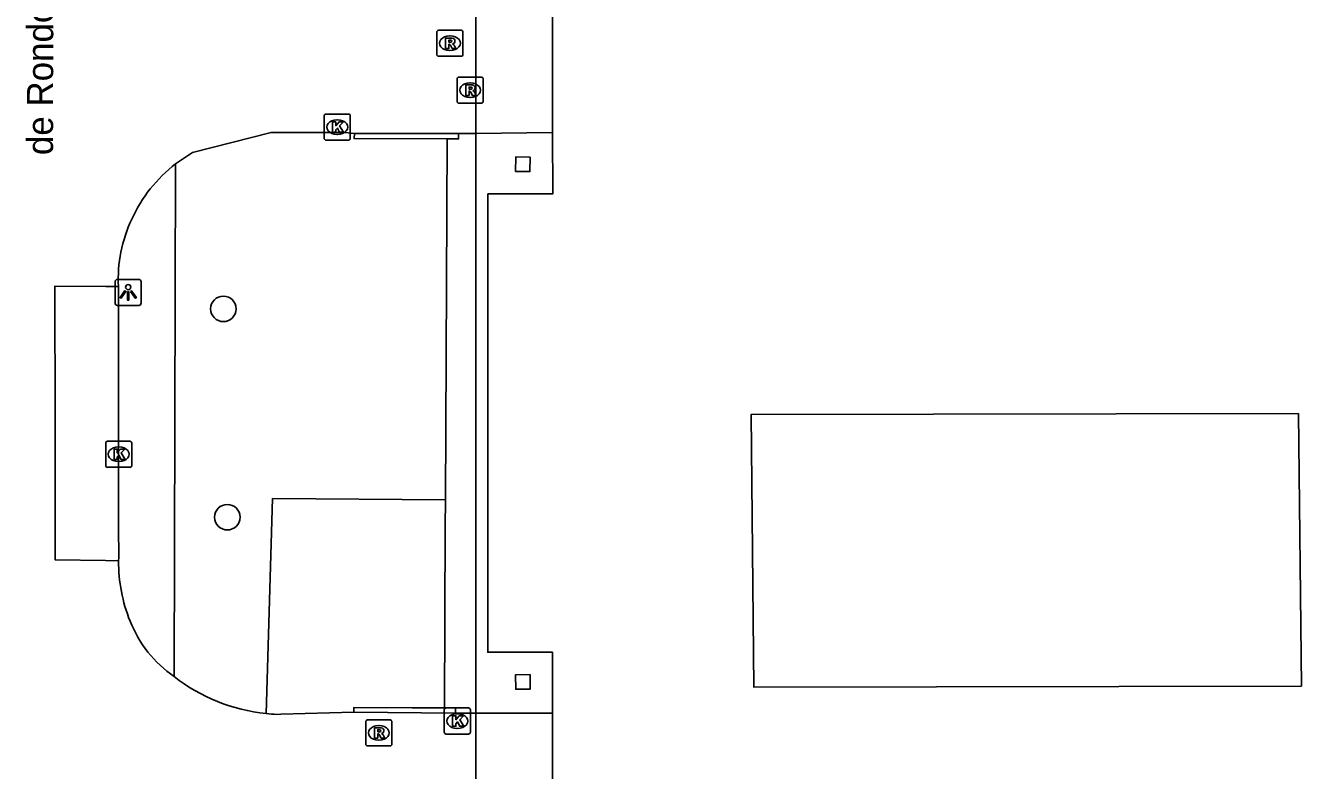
# Model space of a CAD drawing. Extents: x 161477 to 163040, y 383680 to 384868.
# Drawn here: x 162436.58 to 162485.42, y 384490.67 to 384519.2 of the extents above; entities that cross this region are included whole.
import ezdxf

# ---------------------------------------------------------------- set-up
doc = ezdxf.new("R2010")
doc.units = 0
for name, color, linetype in [('IMGEO_Berm_groen', 7, 'Continuous'), ('IMGEO_Boom', 7, 'Continuous'), ('IMGEO_Kolk', 7, 'Continuous'), ('IMGEO_Lichtpunt', 7, 'Continuous'), ('IMGEO_Muur', 7, 'Continuous'), ('IMGEO_Openbare_ruimte_label', 7, 'Continuous'), ('IMGEO_Pand', 7, 'Continuous'), ('IMGEO_Parkeervlak_open', 7, 'Continuous'), ('IMGEO_Rijbaan_lokaal_open', 7, 'Continuous'), ('IMGEO_Rioolput', 7, 'Continuous'), ('IMGEO_Voetpad_open', 7, 'Continuous')]:
    doc.layers.add(name, color=color, linetype=linetype)

msp = doc.modelspace()

# ---------------------------------------------------------------- linework, layer by layer
at = {"layer": 'IMGEO_Berm_groen'}
msp.add_lwpolyline([(162442.26, 384494.267), (162442.32, 384513.904)], dxfattribs=at)
at = {"layer": 'IMGEO_Boom'}
for centre in [(162444.15, 384508.35), (162444.3, 384500.37)]:
    msp.add_circle(centre, 0.489, dxfattribs=at)
at = {"layer": 'IMGEO_Kolk'}
for p, q in [((162448.006, 384514.885), (162448.006, 384515.737)), ((162448.081, 384515.811), (162448.933, 384515.811)), ((162448.494, 384515.591), (162448.519, 384515.591)), ((162449.007, 384515.737), (162449.007, 384514.885)), ((162448.517, 384515.031), (162448.492, 384515.031)), ((162448.933, 384514.811), (162448.081, 384514.811)), ((162439.644, 384502.355), (162439.644, 384503.207)), ((162439.719, 384503.281), (162440.571, 384503.281)), ((162440.645, 384503.207), (162440.645, 384502.355)), ((162440.132, 384503.061), (162440.157, 384503.061)), ((162440.571, 384502.281), (162439.719, 384502.281)), ((162440.155, 384502.501), (162440.13, 384502.501)), ((162452.604, 384492.138), (162452.604, 384492.99)), ((162452.679, 384493.064), (162453.531, 384493.064)), ((162453.605, 384492.99), (162453.605, 384492.138)), ((162453.092, 384492.844), (162453.117, 384492.844)), ((162453.531, 384492.064), (162452.679, 384492.064)), ((162453.115, 384492.284), (162453.09, 384492.284))]:
    msp.add_line(p, q, dxfattribs=at)
for points in [[(162448.006, 384514.885), (162448.006, 384515.737)], [(162448.081, 384515.811), (162448.933, 384515.811)], [(162448.327, 384515.511), (162448.45, 384515.511), (162448.45, 384515.36), (162448.58, 384515.511), (162448.744, 384515.511), (162448.598, 384515.36), (162448.751, 384515.111), (162448.599, 384515.111), (162448.514, 384515.275), (162448.45, 384515.208), (162448.45, 384515.111), (162448.327, 384515.111), (162448.327, 384515.511)], [(162449.007, 384515.737), (162449.007, 384514.885)], [(162448.933, 384514.811), (162448.081, 384514.811)], [(162439.644, 384502.355), (162439.644, 384503.207)], [(162439.719, 384503.281), (162440.571, 384503.281)], [(162440.645, 384503.207), (162440.645, 384502.355)], [(162439.965, 384502.981), (162440.088, 384502.981), (162440.088, 384502.83), (162440.218, 384502.981), (162440.382, 384502.981), (162440.236, 384502.83), (162440.389, 384502.581), (162440.237, 384502.581), (162440.152, 384502.745), (162440.088, 384502.678), (162440.088, 384502.581), (162439.965, 384502.581), (162439.965, 384502.981)], [(162440.571, 384502.281), (162439.719, 384502.281)], [(162452.604, 384492.138), (162452.604, 384492.99)], [(162452.679, 384493.064), (162453.531, 384493.064)], [(162453.605, 384492.99), (162453.605, 384492.138)], [(162452.925, 384492.764), (162453.048, 384492.764), (162453.048, 384492.613), (162453.178, 384492.764), (162453.342, 384492.764), (162453.196, 384492.613), (162453.349, 384492.364), (162453.197, 384492.364), (162453.112, 384492.528), (162453.048, 384492.461), (162453.048, 384492.364), (162452.925, 384492.364), (162452.925, 384492.764)], [(162453.531, 384492.064), (162452.679, 384492.064)]]:
    msp.add_lwpolyline(points, dxfattribs=at)
for centre, start, end in [((162448.083, 384515.735), 91.552, 178.448), ((162448.083, 384515.735), 91.552, 178.448), ((162448.931, 384515.735), 1.552, 88.448), ((162448.931, 384515.735), 1.552, 88.448), ((162448.083, 384514.887), 181.552, 268.448), ((162448.083, 384514.887), 181.552, 268.448), ((162448.931, 384514.887), 271.552, 358.448), ((162448.931, 384514.887), 271.552, 358.448), ((162439.721, 384503.205), 91.552, 178.448), ((162439.721, 384503.205), 91.552, 178.448), ((162440.569, 384503.205), 1.552, 88.448), ((162440.569, 384503.205), 1.552, 88.448), ((162439.721, 384502.357), 181.552, 268.448), ((162439.721, 384502.357), 181.552, 268.448), ((162440.569, 384502.357), 271.552, 358.448), ((162440.569, 384502.357), 271.552, 358.448), ((162452.681, 384492.988), 91.552, 178.448), ((162452.681, 384492.988), 91.552, 178.448), ((162453.529, 384492.988), 1.552, 88.448), ((162453.529, 384492.988), 1.552, 88.448), ((162452.681, 384492.14), 181.552, 268.448), ((162452.681, 384492.14), 181.552, 268.448), ((162453.529, 384492.14), 271.552, 358.448), ((162453.529, 384492.14), 271.552, 358.448)]:
    msp.add_arc(centre, 0.0765, start, end, dxfattribs=at)
for centre, major_axis, ratio, start_param, end_param in [((162448.493, 384515.311), (-0.387, 0.002), 0.722429, 4.712389, 7.853982), ((162448.518, 384515.311), (-0.39, 0.002), 0.717154, 1.570796, 4.712389), ((162440.131, 384502.781), (-0.387, 0.002), 0.722429, 4.712389, 7.853982), ((162440.156, 384502.781), (-0.39, 0.002), 0.717154, 1.570796, 4.712389), ((162453.091, 384492.564), (-0.387, 0.002), 0.722429, 4.712389, 7.853982), ((162453.116, 384492.564), (-0.39, 0.002), 0.717154, 1.570796, 4.712389)]:
    msp.add_ellipse(centre, major_axis=major_axis, ratio=ratio, start_param=start_param, end_param=end_param, dxfattribs=at)
at = {"layer": 'IMGEO_Lichtpunt'}
for p, q in [((162440.007, 384509.383), (162440.007, 384508.576)), ((162440.007, 384509.383), (162440.007, 384508.576)), ((162440.909, 384509.478), (162440.101, 384509.478)), ((162440.909, 384509.478), (162440.101, 384509.478)), ((162441.003, 384508.576), (162441.003, 384509.383)), ((162441.003, 384508.576), (162441.003, 384509.383)), ((162440.101, 384508.482), (162440.909, 384508.482)), ((162440.101, 384508.482), (162440.909, 384508.482))]:
    msp.add_line(p, q, dxfattribs=at)
for points in [[(162440.381, 384509.047), (162440.42, 384509.019), (162440.232, 384508.757), (162440.194, 384508.784), (162440.381, 384509.047)], [(162440.593, 384509.019), (162440.631, 384509.046), (162440.818, 384508.784), (162440.779, 384508.756), (162440.593, 384509.019)], [(162440.483, 384508.999), (162440.53, 384508.999), (162440.53, 384508.677), (162440.483, 384508.677), (162440.483, 384508.999)]]:
    msp.add_lwpolyline(points, dxfattribs=at)
msp.add_circle((162440.506, 384509.181), 0.0994, dxfattribs=at)
for centre, start, end in [((162440.101, 384509.383), 90, 180), ((162440.101, 384509.383), 90, 180), ((162440.909, 384509.383), 0, 90), ((162440.909, 384509.383), 0, 90), ((162440.101, 384508.576), 180, 270), ((162440.101, 384508.576), 180, 270), ((162440.909, 384508.576), 270, 0), ((162440.909, 384508.576), 270, 360)]:
    msp.add_arc(centre, 0.0946, start, end, dxfattribs=at)
at = {"layer": 'IMGEO_Muur'}
for points in [[(162452.712, 384514.865), (162449.155, 384514.872), (162449.162, 384515.071)], [(162449.162, 384515.071), (162453.154, 384515.06)], [(162453.154, 384515.06), (162453.154, 384514.86), (162452.712, 384514.865)], [(162452.61, 384493.072), (162451.375, 384493.076), (162449.145, 384493.083), (162449.137, 384492.9)], [(162453.038, 384492.869), (162453.04, 384493.069), (162452.61, 384493.072)], [(162449.137, 384492.9), (162453.038, 384492.869)]]:
    msp.add_lwpolyline(points, dxfattribs=at)
at = {"layer": 'IMGEO_Pand'}
for points in [[(162456.745, 384520.114), (162456.752, 384515.102)], [(162456.752, 384515.102), (162456.756, 384512.752), (162454.276, 384512.753), (162454.266, 384495.199), (162456.746, 384495.198), (162456.749, 384492.871)], [(162455.888, 384514.16), (162455.338, 384514.166), (162455.332, 384513.614), (162455.882, 384513.608), (162455.888, 384514.16)], [(162485.305, 384504.347), (162485.415, 384493.903), (162464.448, 384493.862), (162464.353, 384504.306), (162485.305, 384504.347)], [(162455.886, 384494.343), (162455.331, 384494.334), (162455.34, 384493.779), (162455.895, 384493.788), (162455.886, 384494.343)], [(162456.749, 384492.871), (162456.756, 384487.762)]]:
    msp.add_lwpolyline(points, dxfattribs=at)
at = {"layer": 'IMGEO_Parkeervlak_open'}
msp.add_lwpolyline([(162440.13, 384509.201), (162440.141, 384500), (162440.142, 384498.826), (162440.14, 384498.699)], dxfattribs=at)
at = {"layer": 'IMGEO_Rijbaan_lokaal_open'}
for points in [[(162453.809, 384515.068), (162453.81, 384520.131)], [(162449.162, 384515.071), (162448.793, 384515.11), (162445.978, 384515.107), (162442.972, 384514.34), (162442.32, 384513.904)], [(162453.809, 384515.068), (162453.154, 384515.06)], [(162440.14, 384498.699), (162439.641, 384498.708), (162437.706, 384498.742), (162437.71, 384504.031), (162437.695, 384509.215), (162439.647, 384509.201), (162440.13, 384509.201)], [(162446.191, 384492.82), (162446.347, 384492.824), (162449.137, 384492.9)], [(162453.038, 384492.869), (162453.809, 384492.869)], [(162453.808, 384487.393), (162453.809, 384492.869)]]:
    msp.add_lwpolyline(points, dxfattribs=at)
for centre, radius, start, end in [((162445.775, 384509.442), 5.643, 127.7526, 155.4251), ((162445.586, 384509.464), 5.462, 154.8124, 182.7637), ((162446.185, 384498.651), 6.045, 179.5463, 201.9241), ((162444.958, 384498.131), 4.712, 201.6274, 235.0786), ((162446.507, 384499.738), 6.925, 232.1792, 264.0107), ((162446.493, 384499.689), 6.875, 264.0836, 267.485)]:
    msp.add_arc(centre, radius, start, end, dxfattribs=at)
at = {"layer": 'IMGEO_Rioolput'}
for p, q in [((162452.318, 384518.096), (162452.318, 384518.948)), ((162452.393, 384519.022), (162453.245, 384519.022)), ((162452.806, 384518.802), (162452.831, 384518.802)), ((162453.319, 384518.948), (162453.319, 384518.096)), ((162453.245, 384518.022), (162452.393, 384518.022)), ((162452.829, 384518.242), (162452.804, 384518.242)), ((162453.094, 384516.3), (162453.094, 384517.152)), ((162453.169, 384517.226), (162454.021, 384517.226)), ((162453.582, 384517.006), (162453.607, 384517.006)), ((162454.095, 384517.152), (162454.095, 384516.3)), ((162453.605, 384516.446), (162453.58, 384516.446)), ((162454.021, 384516.226), (162453.169, 384516.226)), ((162449.599, 384491.684), (162449.599, 384492.536)), ((162449.674, 384492.61), (162450.526, 384492.61)), ((162450.6, 384492.536), (162450.6, 384491.684)), ((162450.087, 384492.39), (162450.112, 384492.39)), ((162450.526, 384491.61), (162449.674, 384491.61)), ((162450.11, 384491.83), (162450.085, 384491.83))]:
    msp.add_line(p, q, dxfattribs=at)
for points in [[(162452.318, 384518.096), (162452.318, 384518.948)], [(162452.393, 384519.022), (162453.245, 384519.022)], [(162453.319, 384518.948), (162453.319, 384518.096)], [(162452.907, 384518.72), (162452.655, 384518.722), (162452.655, 384518.322)], [(162452.655, 384518.322), (162452.779, 384518.322), (162452.779, 384518.484), (162452.79, 384518.484)], [(162452.833, 384518.641), (162452.779, 384518.641), (162452.779, 384518.56)], [(162452.779, 384518.56), (162452.831, 384518.56)], [(162452.837, 384518.455), (162452.908, 384518.322), (162453.048, 384518.322), (162452.983, 384518.448)], [(162453.245, 384518.022), (162452.393, 384518.022)], [(162453.094, 384516.3), (162453.094, 384517.152)], [(162453.169, 384517.226), (162454.021, 384517.226)], [(162453.683, 384516.924), (162453.431, 384516.926), (162453.431, 384516.526)], [(162453.609, 384516.845), (162453.555, 384516.845), (162453.555, 384516.764)], [(162454.095, 384517.152), (162454.095, 384516.3)], [(162453.431, 384516.526), (162453.555, 384516.526), (162453.555, 384516.688), (162453.566, 384516.688)], [(162453.555, 384516.764), (162453.607, 384516.764)], [(162453.613, 384516.659), (162453.684, 384516.526), (162453.824, 384516.526), (162453.759, 384516.652)], [(162454.021, 384516.226), (162453.169, 384516.226)], [(162449.599, 384491.684), (162449.599, 384492.536)], [(162449.674, 384492.61), (162450.526, 384492.61)], [(162450.6, 384492.536), (162450.6, 384491.684)], [(162450.188, 384492.308), (162449.936, 384492.31), (162449.936, 384491.91)], [(162449.936, 384491.91), (162450.06, 384491.91), (162450.06, 384492.072), (162450.071, 384492.072)], [(162450.114, 384492.229), (162450.06, 384492.229), (162450.06, 384492.148)], [(162450.06, 384492.148), (162450.112, 384492.148)], [(162450.118, 384492.043), (162450.189, 384491.91), (162450.329, 384491.91), (162450.264, 384492.036)], [(162450.526, 384491.61), (162449.674, 384491.61)]]:
    msp.add_lwpolyline(points, dxfattribs=at)
for centre, radius, start, end in [((162452.395, 384518.946), 0.0765, 91.552, 178.448), ((162452.395, 384518.946), 0.0765, 91.552, 178.448), ((162453.243, 384518.946), 0.0765, 1.552, 88.448), ((162453.243, 384518.946), 0.0765, 1.552, 88.448), ((162452.789, 384518.431), 0.0533, 26.0293, 88.6989), ((162452.815, 384518.749), 0.19, 274.7715, 282.9687), ((162452.839, 384518.545), 0.0964, 77.0061, 93.1865), ((162452.853, 384518.602), 0.0378, 276.6634, 79.6772), ((162452.906, 384518.61), 0.109, 350.3612, 89.416), ((162452.904, 384518.61), 0.112, 277.5842, 350.9817), ((162452.888, 384518.395), 0.108, 29.5134, 73.7905), ((162452.395, 384518.098), 0.0765, 181.552, 268.448), ((162452.395, 384518.098), 0.0765, 181.552, 268.448), ((162453.243, 384518.098), 0.0765, 271.552, 358.448), ((162453.243, 384518.098), 0.0765, 271.552, 358.448), ((162453.171, 384517.15), 0.0765, 91.552, 178.448), ((162453.171, 384517.15), 0.0765, 91.552, 178.448), ((162453.615, 384516.749), 0.0964, 77.0061, 93.1865), ((162453.629, 384516.806), 0.0378, 276.6634, 79.6772), ((162453.682, 384516.814), 0.109, 350.3612, 89.416), ((162454.019, 384517.15), 0.0765, 1.552, 88.448), ((162454.019, 384517.15), 0.0765, 1.552, 88.448), ((162453.565, 384516.635), 0.0533, 26.0293, 88.6989), ((162453.591, 384516.953), 0.19, 274.7715, 282.9687), ((162453.68, 384516.814), 0.112, 277.5842, 350.9817), ((162453.664, 384516.599), 0.108, 29.5134, 73.7905), ((162453.171, 384516.302), 0.0765, 181.552, 268.448), ((162453.171, 384516.302), 0.0765, 181.552, 268.448), ((162454.019, 384516.302), 0.0765, 271.552, 358.448), ((162454.019, 384516.302), 0.0765, 271.552, 358.448), ((162449.676, 384492.534), 0.0765, 91.552, 178.448), ((162449.676, 384492.534), 0.0765, 91.552, 178.448), ((162450.524, 384492.534), 0.0765, 1.552, 88.448), ((162450.524, 384492.534), 0.0765, 1.552, 88.448), ((162450.07, 384492.019), 0.0533, 26.0293, 88.6989), ((162450.096, 384492.337), 0.19, 274.7715, 282.9687), ((162450.12, 384492.133), 0.0964, 77.0061, 93.1865), ((162450.134, 384492.19), 0.0378, 276.6634, 79.6772), ((162450.187, 384492.198), 0.109, 350.3612, 89.416), ((162450.185, 384492.198), 0.112, 277.5842, 350.9817), ((162450.169, 384491.983), 0.108, 29.5134, 73.7905), ((162449.676, 384491.686), 0.0765, 181.552, 268.448), ((162449.676, 384491.686), 0.0765, 181.552, 268.448), ((162450.524, 384491.686), 0.0765, 271.552, 358.448), ((162450.524, 384491.686), 0.0765, 271.552, 358.448)]:
    msp.add_arc(centre, radius, start, end, dxfattribs=at)
for centre, major_axis, ratio, start_param, end_param in [((162452.805, 384518.522), (-0.387, 0.002), 0.722429, 4.712389, 7.853982), ((162452.83, 384518.522), (-0.39, 0.002), 0.717154, 1.570796, 4.712389), ((162453.581, 384516.726), (-0.387, 0.002), 0.722429, 4.712389, 7.853982), ((162453.606, 384516.726), (-0.39, 0.002), 0.717154, 1.570796, 4.712389), ((162450.086, 384492.11), (-0.387, 0.002), 0.722429, 4.712389, 7.853982), ((162450.111, 384492.11), (-0.39, 0.002), 0.717154, 1.570796, 4.712389)]:
    msp.add_ellipse(centre, major_axis=major_axis, ratio=ratio, start_param=start_param, end_param=end_param, dxfattribs=at)
at = {"layer": 'IMGEO_Voetpad_open'}
for points in [[(162453.809, 384515.068), (162456.752, 384515.102)], [(162453.809, 384492.869), (162453.809, 384500), (162453.809, 384515.068)], [(162452.712, 384514.865), (162452.647, 384501.039)], [(162452.647, 384501.039), (162446.036, 384501.083), (162445.784, 384492.85)], [(162452.647, 384501.039), (162452.642, 384500), (162452.61, 384493.072)], [(162456.749, 384492.871), (162453.809, 384492.869)]]:
    msp.add_lwpolyline(points, dxfattribs=at)

# ---------------------------------------------------------------- texts
at = {"layer": 'IMGEO_Openbare_ruimte_label'}
msp.add_text('de Rondom', height=1, rotation=89.8854, dxfattribs=at).set_placement((162437.628, 384514.238))

doc.saveas('drawing.dxf')
